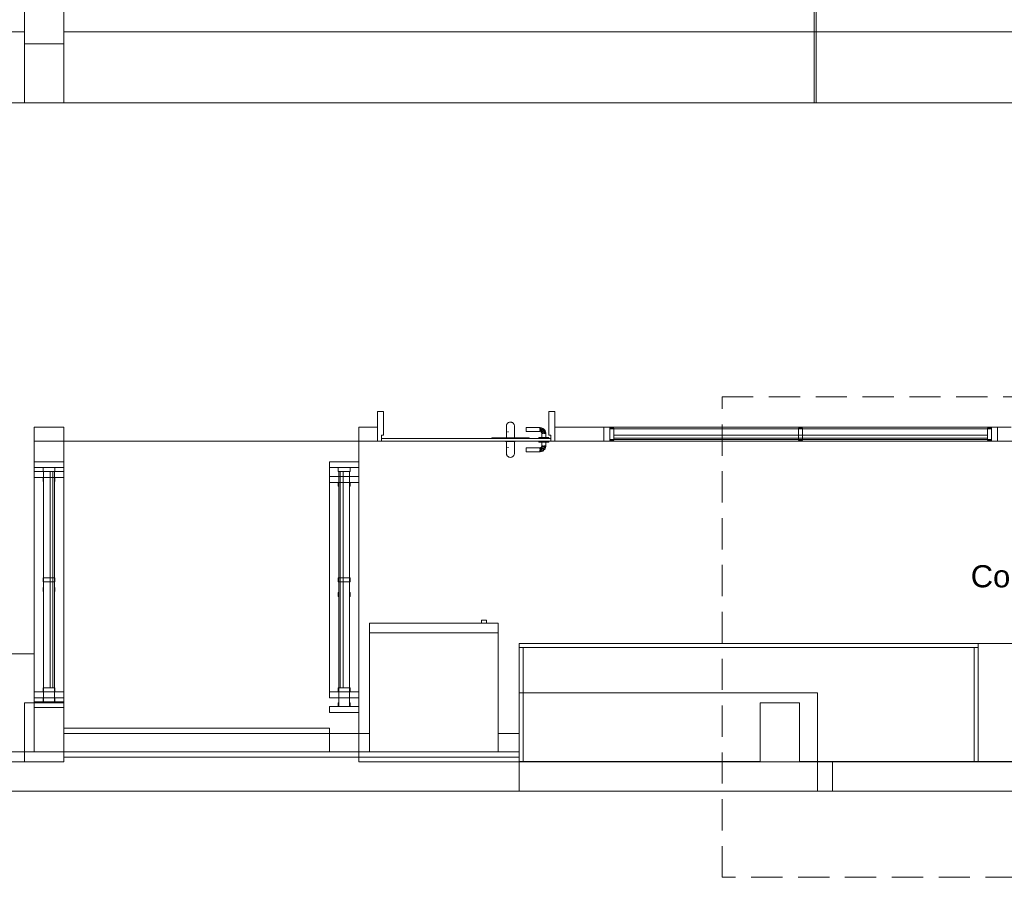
# Model space of a CAD drawing. Header units: millimetres. Extents: x 2 to 902, y -447 to 199.
# Tile 903 of 1056: x 59 to 69, y 145 to 154. Entities that reach past the tile are written whole.
import ezdxf

# ---------------------------------------------------------------- set-up
doc = ezdxf.new("R2010")
doc.units = ezdxf.units.MM
doc.header["$MEASUREMENT"] = 0
doc.linetypes.add('HIDDEN2', pattern=[0.47625, 0.3175, -0.15875])
doc.linetypes.add('NULL', pattern=[0])
for name, color, linetype, lineweight in [('Ambiente-Textos', 251, 'Continuous', 5), ('DI-Detalhes', 1, 'HIDDEN2', 9), ('IFC-Elemento construtivo genérico-Contorno', 253, 'Continuous', 5), ('IFC-Elemento de mobília-Contorno', 152, 'Continuous', 5), ('IFC-Janela-Contorno', 142, 'Continuous', 5), ('IFC-Laje-Contorno', 134, 'Continuous', 5), ('IFC-Parede padrão-Contorno', 44, 'Continuous', 5), ('IFC-Parede-Contorno', 42, 'Continuous', 5), ('IFC-Pilar-Contorno', 83, 'Continuous', 5), ('IFC-Porta-Contorno', 142, 'Continuous', 5), ('IFC-Viga-Contorno', 66, 'Continuous', 5)]:
    doc.layers.add(name, color=color, linetype=linetype, lineweight=lineweight)
doc.styles.add('Arial', font='arial.ttf')

msp = doc.modelspace()

# ---------------------------------------------------------------- linework, layer by layer
at = {"layer": 'DI-Detalhes'}
msp.add_lwpolyline([(65.952, 149.735), (76.092, 149.735), (76.092, 144.849), (65.952, 144.849), (65.952, 149.735)], dxfattribs=at)
at = {"layer": 'IFC-Elemento construtivo genérico-Contorno', "color": 7, "lineweight": 5}
for p, q in [((62.367, 147.334), (62.367, 147.434)), ((62.367, 147.434), (63.677, 147.434)), ((62.367, 147.334), (62.367, 147.434)), ((62.367, 147.434), (63.677, 147.434)), ((63.508, 147.434), (63.508, 147.464)), ((63.508, 147.464), (63.557, 147.464)), ((63.508, 147.464), (63.557, 147.464)), ((63.508, 147.434), (63.508, 147.464)), ((63.557, 147.434), (63.557, 147.464)), ((63.557, 147.434), (63.557, 147.464)), ((63.677, 147.334), (63.677, 147.434)), ((63.677, 147.334), (63.677, 147.434)), ((62.367, 147.334), (63.677, 147.334)), ((62.367, 146.124), (62.367, 147.334)), ((62.367, 146.124), (62.367, 147.334)), ((62.367, 147.334), (63.677, 147.334)), ((63.677, 146.124), (63.677, 147.334)), ((63.677, 146.124), (63.677, 147.334)), ((62.367, 146.124), (63.677, 146.124))]:
    msp.add_line(p, q, dxfattribs=at)
at = {"layer": 'IFC-Elemento de mobília-Contorno', "color": 7, "lineweight": 5}
for p, q in [((63.889, 147.225), (68.555, 147.225)), ((63.889, 147.185), (63.889, 147.225)), ((63.889, 147.185), (63.889, 147.225)), ((63.889, 147.225), (68.555, 147.225)), ((63.889, 146.025), (63.889, 147.185)), ((63.889, 147.185), (68.555, 147.185)), ((63.889, 147.185), (68.555, 147.185)), ((63.889, 146.724), (63.889, 147.185)), ((63.929, 146.025), (63.929, 147.185)), ((63.929, 146.724), (63.929, 147.185)), ((68.515, 146.025), (68.515, 147.185)), ((68.515, 146.025), (68.515, 147.185)), ((68.555, 147.225), (70.355, 147.225)), ((68.555, 147.185), (68.555, 147.225)), ((68.555, 146.493), (68.555, 147.225)), ((68.555, 147.225), (70.355, 147.225)), ((68.555, 146.025), (68.555, 147.225)), ((68.555, 147.185), (68.555, 147.225)), ((68.555, 146.025), (68.555, 147.185)), ((68.555, 146.025), (68.555, 147.185)), ((63.889, 146.025), (63.929, 146.025)), ((63.929, 146.025), (66.34, 146.025)), ((66.74, 146.025), (68.515, 146.025)), ((66.924, 146.025), (68.515, 146.025)), ((68.515, 146.025), (68.555, 146.025)), ((68.555, 146.025), (70.355, 146.025))]:
    msp.add_line(p, q, dxfattribs=at)
at = {"layer": 'IFC-Janela-Contorno', "color": 7, "lineweight": 5}
for p, q in [((64.751, 149.424), (64.763, 149.424)), ((64.751, 149.31), (64.751, 149.424)), ((64.751, 149.424), (64.801, 149.424)), ((64.751, 149.284), (64.751, 149.398)), ((64.763, 149.424), (64.811, 149.424)), ((64.801, 149.424), (64.811, 149.424)), ((64.811, 149.409), (64.811, 149.424)), ((64.811, 149.424), (68.691, 149.424)), ((64.811, 149.414), (64.811, 149.424)), ((64.811, 149.308), (64.811, 149.424)), ((64.811, 149.414), (64.845, 149.414)), ((64.811, 149.409), (64.811, 149.414)), ((64.811, 149.414), (64.817, 149.414)), ((64.811, 149.299), (64.811, 149.409)), ((64.811, 149.409), (68.691, 149.409)), ((64.817, 149.414), (64.851, 149.414)), ((64.845, 149.414), (64.851, 149.414)), ((64.851, 149.409), (64.851, 149.414)), ((64.851, 149.396), (64.851, 149.414)), ((64.851, 149.409), (66.731, 149.409)), ((64.851, 149.294), (64.851, 149.396)), ((64.851, 149.344), (65.436, 149.344)), ((65.436, 149.344), (68.651, 149.344)), ((66.731, 149.414), (66.765, 149.414)), ((66.731, 149.409), (66.731, 149.414)), ((66.731, 149.414), (66.737, 149.414)), ((66.731, 149.313), (66.731, 149.414)), ((66.737, 149.414), (66.771, 149.414)), ((66.765, 149.414), (66.771, 149.414)), ((66.771, 149.409), (66.771, 149.414)), ((66.771, 149.396), (66.771, 149.414)), ((66.771, 149.409), (68.651, 149.409)), ((66.771, 149.294), (66.771, 149.396)), ((68.651, 149.414), (68.685, 149.414)), ((68.651, 149.409), (68.651, 149.414)), ((68.651, 149.414), (68.657, 149.414)), ((68.651, 149.313), (68.651, 149.414)), ((68.657, 149.414), (68.691, 149.414)), ((68.685, 149.414), (68.691, 149.414)), ((68.691, 149.424), (68.74, 149.424)), ((68.691, 149.308), (68.691, 149.424)), ((68.691, 149.401), (68.691, 149.424)), ((68.691, 149.424), (68.74, 149.424)), ((68.691, 149.396), (68.691, 149.414)), ((68.691, 149.299), (68.691, 149.409)), ((68.691, 149.284), (68.691, 149.401)), ((68.74, 149.424), (68.751, 149.424)), ((68.74, 149.424), (68.751, 149.424)), ((68.751, 149.398), (68.751, 149.424)), ((68.751, 149.31), (68.751, 149.424)), ((68.751, 149.284), (68.751, 149.398)), ((64.751, 149.284), (64.751, 149.31)), ((64.751, 149.284), (64.763, 149.284)), ((64.751, 149.284), (64.763, 149.284)), ((64.763, 149.284), (64.811, 149.284)), ((64.763, 149.284), (64.811, 149.284)), ((64.811, 149.294), (64.811, 149.313)), ((64.811, 149.284), (64.811, 149.308)), ((64.811, 149.299), (68.691, 149.299)), ((64.811, 149.284), (64.811, 149.299)), ((64.811, 149.294), (64.817, 149.294)), ((64.811, 149.284), (64.811, 149.294)), ((64.811, 149.294), (64.845, 149.294)), ((64.811, 149.284), (68.691, 149.284)), ((64.817, 149.294), (64.851, 149.294)), ((64.845, 149.294), (64.851, 149.294)), ((64.851, 149.314), (68.066, 149.314)), ((64.851, 149.294), (64.851, 149.299)), ((64.851, 149.299), (66.731, 149.299)), ((66.731, 149.294), (66.731, 149.313)), ((66.731, 149.294), (66.731, 149.299)), ((66.731, 149.294), (66.737, 149.294)), ((66.731, 149.294), (66.765, 149.294)), ((66.737, 149.294), (66.771, 149.294)), ((66.765, 149.294), (66.771, 149.294)), ((66.771, 149.294), (66.771, 149.299)), ((66.771, 149.299), (68.651, 149.299)), ((68.066, 149.314), (68.651, 149.314)), ((68.651, 149.294), (68.651, 149.313)), ((68.651, 149.294), (68.651, 149.299)), ((68.651, 149.294), (68.657, 149.294)), ((68.651, 149.294), (68.685, 149.294)), ((68.657, 149.294), (68.691, 149.294)), ((68.685, 149.294), (68.691, 149.294)), ((68.691, 149.294), (68.691, 149.313)), ((68.691, 149.284), (68.691, 149.308)), ((68.691, 149.284), (68.74, 149.284)), ((68.691, 149.284), (68.701, 149.284)), ((68.701, 149.284), (68.751, 149.284)), ((68.74, 149.284), (68.751, 149.284)), ((58.961, 149.063), (58.961, 149.074)), ((58.961, 149.014), (58.961, 149.063)), ((59.205, 149.074), (59.261, 149.074)), ((59.261, 149.024), (59.261, 149.074)), ((61.961, 149.074), (62.205, 149.074)), ((61.961, 149.063), (61.961, 149.074)), ((61.961, 149.014), (61.961, 149.063)), ((62.205, 149.074), (62.261, 149.074)), ((62.261, 149.024), (62.261, 149.074)), ((58.961, 149.014), (59.011, 149.014)), ((58.961, 146.734), (58.961, 149.014)), ((58.961, 148.974), (59.017, 148.974)), ((58.961, 148.963), (58.961, 148.974)), ((58.961, 148.914), (58.961, 148.963)), ((59.011, 149.014), (59.261, 149.014)), ((59.017, 148.974), (59.261, 148.974)), ((59.051, 148.981), (59.051, 149.014)), ((59.051, 148.974), (59.051, 148.981)), ((59.051, 148.974), (59.153, 148.974)), ((59.056, 147.894), (59.056, 148.974)), ((59.121, 147.113), (59.121, 148.974)), ((59.151, 148.636), (59.151, 148.974)), ((59.153, 148.974), (59.171, 148.974)), ((59.166, 147.894), (59.166, 148.974)), ((59.171, 149.008), (59.171, 149.014)), ((59.171, 148.974), (59.171, 149.008)), ((59.261, 149.014), (59.261, 149.024)), ((59.261, 146.734), (59.261, 149.014)), ((59.261, 148.963), (59.261, 148.974)), ((59.261, 148.914), (59.261, 148.963)), ((61.961, 146.734), (61.961, 149.014)), ((61.961, 149.014), (62.011, 149.014)), ((62.011, 149.014), (62.261, 149.014)), ((62.051, 148.981), (62.051, 149.014)), ((62.051, 148.974), (62.051, 148.981)), ((62.051, 148.974), (62.153, 148.974)), ((62.056, 147.894), (62.056, 148.974)), ((62.071, 147.113), (62.071, 148.974)), ((62.101, 148.636), (62.101, 148.974)), ((62.153, 148.974), (62.171, 148.974)), ((62.166, 147.894), (62.166, 148.974)), ((62.171, 149.008), (62.171, 149.014)), ((62.171, 148.974), (62.171, 149.008)), ((62.261, 149.014), (62.261, 149.024)), ((62.261, 146.734), (62.261, 149.014)), ((58.961, 148.914), (59.211, 148.914)), ((59.051, 148.908), (59.051, 148.914)), ((59.051, 148.874), (59.051, 148.908)), ((59.051, 148.874), (59.056, 148.874)), ((59.056, 146.634), (59.056, 148.914)), ((59.056, 148.914), (59.166, 148.914)), ((59.166, 146.634), (59.166, 148.914)), ((59.166, 148.874), (59.171, 148.874)), ((59.171, 148.881), (59.171, 148.914)), ((59.171, 148.874), (59.171, 148.881)), ((59.211, 148.914), (59.261, 148.914)), ((61.961, 148.913), (61.961, 148.924)), ((61.961, 148.924), (62.017, 148.924)), ((61.961, 148.864), (61.961, 148.913)), ((61.961, 148.864), (62.211, 148.864)), ((62.017, 148.924), (62.261, 148.924)), ((62.051, 148.858), (62.051, 148.864)), ((62.051, 148.824), (62.051, 148.858)), ((62.056, 148.864), (62.166, 148.864)), ((62.056, 146.584), (62.056, 148.864)), ((62.166, 146.584), (62.166, 148.864)), ((62.171, 148.831), (62.171, 148.864)), ((62.211, 148.864), (62.261, 148.864)), ((62.261, 148.913), (62.261, 148.924)), ((62.261, 148.864), (62.261, 148.913)), ((62.051, 148.824), (62.056, 148.824)), ((62.166, 148.824), (62.171, 148.824)), ((62.171, 148.824), (62.171, 148.831)), ((59.151, 146.774), (59.151, 148.636)), ((62.101, 146.774), (62.101, 148.636)), ((59.051, 147.894), (59.07, 147.894)), ((59.051, 147.861), (59.051, 147.894)), ((59.051, 147.854), (59.051, 147.861)), ((59.051, 147.854), (59.153, 147.854)), ((59.056, 146.774), (59.056, 147.854)), ((59.07, 147.894), (59.171, 147.894)), ((59.153, 147.854), (59.171, 147.854)), ((59.166, 146.774), (59.166, 147.854)), ((59.171, 147.888), (59.171, 147.894)), ((59.171, 147.854), (59.171, 147.888)), ((62.051, 147.894), (62.07, 147.894)), ((62.051, 147.861), (62.051, 147.894)), ((62.051, 147.854), (62.051, 147.861)), ((62.051, 147.854), (62.153, 147.854)), ((62.056, 146.774), (62.056, 147.854)), ((62.07, 147.894), (62.171, 147.894)), ((62.153, 147.854), (62.171, 147.854)), ((62.166, 146.774), (62.166, 147.854)), ((62.171, 147.888), (62.171, 147.894)), ((62.171, 147.854), (62.171, 147.888)), ((59.051, 147.794), (59.056, 147.794)), ((59.051, 147.788), (59.051, 147.794)), ((59.051, 147.754), (59.051, 147.788)), ((59.051, 147.754), (59.056, 147.754)), ((59.166, 147.794), (59.171, 147.794)), ((59.166, 147.754), (59.171, 147.754)), ((59.171, 147.761), (59.171, 147.794)), ((59.171, 147.754), (59.171, 147.761)), ((62.051, 147.744), (62.056, 147.744)), ((62.051, 147.738), (62.051, 147.744)), ((62.051, 147.704), (62.051, 147.738)), ((62.166, 147.744), (62.171, 147.744)), ((62.171, 147.711), (62.171, 147.744)), ((62.051, 147.704), (62.056, 147.704)), ((62.166, 147.704), (62.171, 147.704)), ((62.171, 147.704), (62.171, 147.711)), ((59.121, 146.774), (59.121, 147.113)), ((62.071, 146.774), (62.071, 147.113)), ((58.961, 146.734), (59.051, 146.734)), ((58.961, 146.725), (58.961, 146.734)), ((58.961, 146.734), (59.211, 146.734)), ((59.051, 146.774), (59.07, 146.774)), ((59.051, 146.741), (59.051, 146.774)), ((59.051, 146.734), (59.051, 146.741)), ((59.07, 146.774), (59.171, 146.774)), ((59.171, 146.768), (59.171, 146.774)), ((59.171, 146.734), (59.171, 146.768)), ((59.171, 146.734), (59.261, 146.734)), ((59.211, 146.734), (59.261, 146.734)), ((59.261, 146.686), (59.261, 146.734)), ((61.961, 146.734), (62.051, 146.734)), ((61.961, 146.734), (62.211, 146.734)), ((61.961, 146.725), (61.961, 146.734)), ((62.051, 146.774), (62.07, 146.774)), ((62.051, 146.741), (62.051, 146.774)), ((62.051, 146.734), (62.051, 146.741)), ((62.07, 146.774), (62.171, 146.774)), ((62.171, 146.768), (62.171, 146.774)), ((62.171, 146.734), (62.171, 146.768)), ((62.171, 146.734), (62.261, 146.734)), ((62.211, 146.734), (62.261, 146.734)), ((62.261, 146.686), (62.261, 146.734)), ((58.961, 146.674), (58.961, 146.725)), ((58.961, 146.674), (59.017, 146.674)), ((58.961, 146.586), (58.961, 146.634)), ((58.961, 146.634), (59.011, 146.634)), ((59.011, 146.634), (59.056, 146.634)), ((59.017, 146.674), (59.261, 146.674)), ((59.051, 146.674), (59.056, 146.674)), ((59.051, 146.668), (59.051, 146.674)), ((59.051, 146.634), (59.051, 146.668)), ((59.056, 146.634), (59.166, 146.634)), ((59.166, 146.674), (59.171, 146.674)), ((59.166, 146.634), (59.261, 146.634)), ((59.171, 146.641), (59.171, 146.674)), ((59.171, 146.634), (59.171, 146.641)), ((59.261, 146.674), (59.261, 146.686)), ((59.261, 146.586), (59.261, 146.634)), ((61.961, 146.674), (61.961, 146.725)), ((61.961, 146.674), (62.017, 146.674)), ((62.017, 146.674), (62.261, 146.674)), ((62.261, 146.674), (62.261, 146.686)), ((58.961, 146.574), (58.961, 146.586)), ((58.961, 146.574), (59.205, 146.574)), ((59.205, 146.574), (59.261, 146.574)), ((61.961, 146.536), (61.961, 146.584)), ((61.961, 146.584), (62.011, 146.584)), ((61.961, 146.524), (61.961, 146.536)), ((62.011, 146.584), (62.056, 146.584)), ((62.051, 146.624), (62.056, 146.624)), ((62.051, 146.618), (62.051, 146.624)), ((62.051, 146.584), (62.051, 146.618)), ((62.056, 146.584), (62.166, 146.584)), ((62.166, 146.624), (62.171, 146.624)), ((62.166, 146.584), (62.261, 146.584)), ((62.171, 146.591), (62.171, 146.624)), ((62.171, 146.584), (62.171, 146.591)), ((62.261, 146.536), (62.261, 146.584)), ((62.261, 146.524), (62.261, 146.536)), ((61.961, 146.524), (62.205, 146.524)), ((62.205, 146.524), (62.261, 146.524))]:
    msp.add_line(p, q, dxfattribs=at)
at = {"layer": 'IFC-Laje-Contorno', "color": 7, "lineweight": 5}
for p, q in [((66.888, 152.723), (66.888, 153.723)), ((50.764, 152.723), (58.861, 152.723)), ((59.261, 152.723), (66.888, 152.723)), ((58.961, 149.284), (62.451, 149.284)), ((58.961, 148.974), (58.961, 149.284)), ((58.961, 149.284), (62.261, 149.284)), ((58.961, 149.074), (58.961, 149.284)), ((59.261, 146.311), (59.261, 149.284)), ((59.261, 146.364), (59.261, 149.284)), ((62.261, 146.022), (62.261, 149.284)), ((62.261, 146.124), (62.261, 149.284)), ((64.251, 149.284), (64.751, 149.284)), ((64.811, 149.284), (68.691, 149.284)), ((68.751, 149.284), (69.511, 149.284)), ((58.961, 147.122), (58.961, 148.914)), ((48.263, 147.122), (58.961, 147.122)), ((48.263, 147.122), (58.961, 147.122)), ((58.961, 146.634), (58.961, 147.122)), ((58.961, 146.622), (58.961, 146.674)), ((58.961, 146.622), (58.961, 146.674)), ((50.764, 146.022), (58.861, 146.022)), ((62.261, 146.022), (66.34, 146.022)), ((66.74, 146.022), (75.204, 146.022)), ((66.924, 146.022), (75.204, 146.022))]:
    msp.add_line(p, q, dxfattribs=at)
at = {"layer": 'IFC-Parede padrão-Contorno', "color": 7, "lineweight": 5}
for p, q in [((66.91, 152.723), (66.91, 153.723)), ((66.91, 153.509), (66.91, 153.723)), ((66.91, 152.723), (66.91, 153.509)), ((51.684, 152.723), (63.191, 152.723)), ((63.191, 152.723), (66.888, 152.723)), ((66.888, 152.723), (66.91, 152.723)), ((66.91, 152.723), (67.224, 152.723)), ((67.224, 152.723), (69.825, 152.723)), ((62.261, 149.337), (62.261, 149.424)), ((62.261, 149.424), (62.333, 149.424)), ((62.261, 149.284), (62.261, 149.337)), ((62.333, 149.424), (62.451, 149.424)), ((64.251, 149.424), (64.344, 149.424)), ((64.251, 149.284), (64.251, 149.411)), ((64.344, 149.424), (64.751, 149.424)), ((64.751, 149.424), (68.751, 149.424)), ((64.751, 149.31), (64.751, 149.424)), ((68.751, 149.424), (68.892, 149.424)), ((68.751, 149.284), (68.751, 149.398)), ((62.261, 149.284), (62.433, 149.284)), ((62.433, 149.284), (62.451, 149.284)), ((64.251, 149.284), (64.344, 149.284)), ((64.344, 149.284), (64.751, 149.284)), ((68.751, 149.284), (69.37, 149.284)), ((59.261, 146.364), (61.478, 146.364)), ((61.478, 146.364), (61.961, 146.364)), ((61.961, 146.167), (61.961, 146.364)), ((59.261, 146.124), (59.261, 146.321)), ((61.961, 146.124), (61.961, 146.167))]:
    msp.add_line(p, q, dxfattribs=at)
at = {"layer": 'IFC-Parede-Contorno', "color": 7, "lineweight": 5}
for p, q in [((58.961, 149.406), (58.961, 149.425)), ((58.961, 149.425), (59.031, 149.425)), ((58.961, 149.116), (58.961, 149.406)), ((59.031, 149.425), (59.261, 149.425)), ((59.261, 149.406), (59.261, 149.425)), ((59.261, 149.116), (59.261, 149.406)), ((58.961, 149.074), (58.961, 149.284)), ((58.961, 149.113), (58.961, 149.116)), ((58.961, 149.074), (58.961, 149.113)), ((58.961, 149.074), (59.261, 149.074)), ((58.961, 149.074), (59.205, 149.074)), ((59.261, 149.113), (59.261, 149.116)), ((59.261, 149.074), (59.261, 149.113)), ((59.261, 146.674), (59.261, 149.074)), ((58.961, 146.569), (58.961, 146.674)), ((59.261, 146.569), (59.261, 146.674)), ((63.889, 146.358), (63.889, 146.724)), ((63.889, 146.724), (65.906, 146.724)), ((65.906, 146.724), (65.911, 146.724)), ((65.911, 146.724), (66.924, 146.724)), ((66.924, 146.124), (66.924, 146.724)), ((58.961, 146.124), (58.961, 146.569)), ((59.261, 146.364), (59.261, 146.569)), ((63.889, 145.724), (63.889, 146.358)), ((53.85, 146.124), (63.889, 146.124)), ((66.924, 145.724), (66.924, 146.124)), ((66.924, 146.024), (66.984, 146.024)), ((66.984, 146.024), (67.074, 146.024)), ((67.074, 146.024), (74.679, 146.024)), ((67.074, 145.724), (67.074, 146.022)), ((54.425, 145.724), (63.889, 145.724)), ((63.889, 145.724), (65.911, 145.724)), ((65.911, 145.724), (66.924, 145.724)), ((66.924, 145.724), (67.014, 145.724)), ((66.924, 145.724), (67.074, 145.724)), ((67.014, 145.724), (74.591, 145.724))]:
    msp.add_line(p, q, dxfattribs=at)
at = {"layer": 'IFC-Pilar-Contorno', "color": 7, "lineweight": 5}
for p, q in [((58.861, 153.323), (58.861, 153.726)), ((59.261, 152.726), (59.261, 153.726)), ((58.861, 153.323), (58.932, 153.323)), ((58.861, 152.83), (58.861, 153.323)), ((58.861, 153.217), (58.861, 153.323)), ((58.861, 153.323), (59.19, 153.323)), ((58.932, 153.323), (59.261, 153.323)), ((59.19, 153.323), (59.261, 153.323)), ((59.261, 153.217), (59.261, 153.323)), ((59.261, 152.83), (59.261, 153.323)), ((58.861, 152.723), (58.861, 153.217)), ((59.261, 152.723), (59.261, 153.217)), ((58.861, 152.723), (58.861, 152.83)), ((59.261, 152.723), (59.261, 152.83)), ((58.861, 152.723), (59.19, 152.723)), ((59.19, 152.723), (59.261, 152.723)), ((59.261, 152.726), (59.261, 152.726)), ((58.861, 146.24), (58.861, 146.622)), ((58.861, 146.622), (58.911, 146.622)), ((58.861, 146.468), (58.861, 146.622)), ((58.861, 146.622), (59.107, 146.622)), ((58.911, 146.622), (59.006, 146.622)), ((59.006, 146.622), (59.261, 146.622)), ((59.107, 146.622), (59.159, 146.622)), ((59.159, 146.622), (59.261, 146.622)), ((59.261, 146.548), (59.261, 146.622)), ((59.261, 146.253), (59.261, 146.622)), ((59.261, 146.404), (59.261, 146.548)), ((66.34, 146.24), (66.34, 146.622)), ((66.34, 146.622), (66.389, 146.622)), ((66.34, 146.468), (66.34, 146.622)), ((66.34, 146.622), (66.586, 146.622)), ((66.389, 146.622), (66.485, 146.622)), ((66.485, 146.622), (66.74, 146.622)), ((66.586, 146.622), (66.637, 146.622)), ((66.637, 146.622), (66.74, 146.622)), ((66.74, 146.548), (66.74, 146.622)), ((66.74, 146.253), (66.74, 146.622)), ((66.74, 146.404), (66.74, 146.548)), ((58.861, 146.392), (58.861, 146.468)), ((66.34, 146.392), (66.34, 146.468)), ((58.861, 146.022), (58.861, 146.392)), ((59.261, 146.022), (59.261, 146.404)), ((66.34, 146.022), (66.34, 146.392)), ((66.74, 146.022), (66.74, 146.404)), ((58.861, 146.166), (58.861, 146.24)), ((59.261, 146.099), (59.261, 146.253)), ((66.34, 146.166), (66.34, 146.24)), ((66.74, 146.099), (66.74, 146.253)), ((58.861, 146.022), (58.861, 146.166)), ((66.34, 146.022), (66.34, 146.166)), ((59.261, 146.022), (59.261, 146.099)), ((66.74, 146.022), (66.74, 146.099)), ((58.861, 146.022), (59.116, 146.022)), ((58.861, 146.022), (58.912, 146.022)), ((58.912, 146.022), (59.015, 146.022)), ((59.015, 146.022), (59.261, 146.022)), ((59.116, 146.022), (59.211, 146.022)), ((59.211, 146.022), (59.261, 146.022)), ((66.34, 146.022), (66.595, 146.022)), ((66.34, 146.022), (66.391, 146.022)), ((66.391, 146.022), (66.494, 146.022)), ((66.494, 146.022), (66.74, 146.022)), ((66.595, 146.022), (66.69, 146.022)), ((66.69, 146.022), (66.74, 146.022))]:
    msp.add_line(p, q, dxfattribs=at)
at = {"layer": 'IFC-Porta-Contorno', "color": 7, "lineweight": 5}
for p, q in [((62.451, 149.584), (62.506, 149.584)), ((62.451, 149.314), (62.451, 149.584)), ((62.451, 149.584), (62.457, 149.584)), ((62.451, 149.555), (62.451, 149.584)), ((62.451, 149.284), (62.451, 149.555)), ((62.457, 149.584), (62.511, 149.584)), ((62.506, 149.584), (62.511, 149.584)), ((62.511, 149.564), (62.511, 149.584)), ((62.511, 149.365), (62.511, 149.584)), ((62.511, 149.344), (62.511, 149.564)), ((64.191, 149.365), (64.191, 149.584)), ((64.191, 149.584), (64.196, 149.584)), ((64.191, 149.584), (64.196, 149.584)), ((64.191, 149.564), (64.191, 149.584)), ((64.191, 149.344), (64.191, 149.564)), ((64.196, 149.584), (64.251, 149.584)), ((64.196, 149.584), (64.251, 149.584)), ((64.251, 149.555), (64.251, 149.584)), ((64.251, 149.314), (64.251, 149.584)), ((64.251, 149.284), (64.251, 149.555)), ((63.761, 149.443), (63.762, 149.448)), ((63.761, 149.443), (63.762, 149.448)), ((63.761, 149.437), (63.762, 149.444)), ((63.761, 149.437), (63.762, 149.444)), ((63.761, 149.437), (63.761, 149.443)), ((63.761, 149.437), (63.761, 149.443)), ((63.761, 149.437), (63.761, 149.433)), ((63.761, 149.437), (63.761, 149.433)), ((63.761, 149.427), (63.761, 149.433)), ((63.761, 149.427), (63.761, 149.433)), ((63.762, 149.448), (63.764, 149.453)), ((63.762, 149.448), (63.764, 149.453)), ((63.762, 149.444), (63.762, 149.448)), ((63.762, 149.444), (63.762, 149.448)), ((63.764, 149.453), (63.766, 149.457)), ((63.764, 149.453), (63.766, 149.457)), ((63.766, 149.457), (63.769, 149.462)), ((63.766, 149.457), (63.769, 149.462)), ((63.769, 149.462), (63.773, 149.466)), ((63.769, 149.462), (63.773, 149.466)), ((63.773, 149.466), (63.777, 149.469)), ((63.773, 149.466), (63.777, 149.469)), ((63.777, 149.469), (63.781, 149.472)), ((63.777, 149.469), (63.781, 149.472)), ((63.781, 149.472), (63.786, 149.474)), ((63.781, 149.472), (63.786, 149.474)), ((63.786, 149.474), (63.791, 149.476)), ((63.786, 149.474), (63.791, 149.476)), ((63.791, 149.476), (63.793, 149.477)), ((63.791, 149.476), (63.793, 149.477)), ((63.793, 149.477), (63.801, 149.477)), ((63.793, 149.477), (63.801, 149.477)), ((63.801, 149.477), (63.809, 149.477)), ((63.801, 149.477), (63.809, 149.477)), ((63.809, 149.477), (63.811, 149.476)), ((63.809, 149.477), (63.811, 149.476)), ((63.811, 149.476), (63.816, 149.474)), ((63.811, 149.476), (63.816, 149.474)), ((63.816, 149.474), (63.821, 149.472)), ((63.816, 149.474), (63.821, 149.472)), ((63.821, 149.472), (63.825, 149.469)), ((63.821, 149.472), (63.825, 149.469)), ((63.825, 149.469), (63.829, 149.466)), ((63.825, 149.469), (63.829, 149.466)), ((63.829, 149.466), (63.833, 149.462)), ((63.829, 149.466), (63.833, 149.462)), ((63.833, 149.462), (63.836, 149.457)), ((63.833, 149.462), (63.836, 149.457)), ((63.836, 149.457), (63.838, 149.453)), ((63.836, 149.457), (63.837, 149.454)), ((63.836, 149.457), (63.838, 149.453)), ((63.836, 149.457), (63.837, 149.454)), ((63.837, 149.454), (63.84, 149.448)), ((63.837, 149.454), (63.84, 149.448)), ((63.838, 149.453), (63.84, 149.448)), ((63.838, 149.453), (63.84, 149.448)), ((63.84, 149.448), (63.841, 149.443)), ((63.84, 149.448), (63.841, 149.443)), ((63.841, 149.443), (63.841, 149.437)), ((63.841, 149.443), (63.841, 149.437)), ((63.841, 149.433), (63.841, 149.437)), ((63.841, 149.433), (63.841, 149.437)), ((63.841, 149.433), (63.841, 149.431)), ((63.841, 149.433), (63.841, 149.431)), ((62.491, 149.344), (62.509, 149.344)), ((62.491, 149.339), (62.491, 149.344)), ((62.491, 149.344), (62.509, 149.344)), ((62.491, 149.29), (62.491, 149.344)), ((62.491, 149.284), (62.491, 149.339)), ((62.509, 149.344), (62.511, 149.344)), ((62.509, 149.344), (62.511, 149.344)), ((62.511, 149.344), (62.511, 149.365)), ((63.761, 149.408), (63.762, 149.427)), ((63.761, 149.427), (63.761, 149.42)), ((63.761, 149.408), (63.762, 149.427)), ((63.761, 149.427), (63.761, 149.42)), ((63.761, 149.408), (63.761, 149.393)), ((63.761, 149.408), (63.761, 149.393)), ((63.761, 149.377), (63.761, 149.393)), ((63.761, 149.377), (63.761, 149.393)), ((63.761, 149.317), (63.761, 149.377)), ((63.761, 149.317), (63.761, 149.377)), ((63.773, 149.377), (63.781, 149.377)), ((63.773, 149.377), (63.781, 149.377)), ((63.777, 149.377), (63.781, 149.377)), ((63.777, 149.377), (63.781, 149.377)), ((63.841, 149.422), (63.841, 149.431)), ((63.841, 149.422), (63.841, 149.431)), ((63.841, 149.422), (63.841, 149.406)), ((63.841, 149.422), (63.841, 149.406)), ((63.841, 149.391), (63.841, 149.406)), ((63.841, 149.391), (63.841, 149.406)), ((63.841, 149.391), (63.841, 149.377)), ((63.841, 149.391), (63.841, 149.377)), ((63.841, 149.317), (63.841, 149.377)), ((63.841, 149.317), (63.841, 149.377)), ((63.961, 149.421), (64.101, 149.421)), ((63.961, 149.421), (63.961, 149.421)), ((63.961, 149.419), (63.961, 149.421)), ((63.961, 149.421), (64.101, 149.421)), ((63.961, 149.419), (63.961, 149.421)), ((63.961, 149.421), (63.961, 149.421)), ((63.961, 149.415), (63.961, 149.419)), ((63.961, 149.415), (63.961, 149.419)), ((63.961, 149.411), (63.961, 149.415)), ((63.961, 149.411), (63.961, 149.415)), ((63.961, 149.407), (63.961, 149.411)), ((63.961, 149.407), (63.961, 149.411)), ((63.961, 149.401), (63.961, 149.407)), ((63.961, 149.401), (63.961, 149.407)), ((63.961, 149.396), (63.961, 149.401)), ((63.961, 149.396), (63.961, 149.401)), ((63.961, 149.391), (63.961, 149.396)), ((63.961, 149.391), (63.961, 149.396)), ((63.961, 149.387), (63.961, 149.391)), ((63.961, 149.387), (63.961, 149.391)), ((63.961, 149.384), (63.961, 149.387)), ((63.961, 149.384), (63.961, 149.387)), ((63.961, 149.382), (63.961, 149.384)), ((63.961, 149.382), (63.961, 149.384)), ((63.961, 149.381), (63.961, 149.382)), ((63.961, 149.381), (63.961, 149.382)), ((63.961, 149.381), (64.101, 149.381)), ((63.961, 149.381), (64.101, 149.381)), ((64.101, 149.421), (64.105, 149.42)), ((64.101, 149.421), (64.105, 149.42)), ((64.101, 149.411), (64.11, 149.419)), ((64.101, 149.415), (64.101, 149.419)), ((64.101, 149.411), (64.11, 149.419)), ((64.101, 149.415), (64.101, 149.419)), ((64.101, 149.411), (64.118, 149.417)), ((64.101, 149.401), (64.118, 149.417)), ((64.101, 149.411), (64.118, 149.417)), ((64.101, 149.401), (64.118, 149.417)), ((64.101, 149.411), (64.101, 149.415)), ((64.101, 149.411), (64.101, 149.415)), ((64.101, 149.407), (64.101, 149.411)), ((64.101, 149.407), (64.101, 149.411)), ((64.101, 149.384), (64.118, 149.408)), ((64.101, 149.401), (64.118, 149.408)), ((64.101, 149.384), (64.118, 149.408)), ((64.101, 149.401), (64.118, 149.408)), ((64.101, 149.401), (64.101, 149.407)), ((64.101, 149.401), (64.101, 149.407)), ((64.101, 149.387), (64.101, 149.391)), ((64.101, 149.387), (64.101, 149.391)), ((64.101, 149.384), (64.12, 149.39)), ((64.101, 149.381), (64.12, 149.39)), ((64.101, 149.384), (64.12, 149.39)), ((64.101, 149.381), (64.12, 149.39)), ((64.101, 149.384), (64.101, 149.387)), ((64.101, 149.384), (64.101, 149.387)), ((64.101, 149.381), (64.108, 149.378)), ((64.101, 149.381), (64.108, 149.378)), ((64.105, 149.42), (64.11, 149.419)), ((64.105, 149.42), (64.11, 149.419)), ((64.108, 149.378), (64.115, 149.375)), ((64.108, 149.378), (64.115, 149.375)), ((64.11, 149.419), (64.118, 149.417)), ((64.11, 149.419), (64.118, 149.417)), ((64.115, 149.375), (64.12, 149.39)), ((64.115, 149.375), (64.12, 149.39)), ((64.115, 149.375), (64.118, 149.368)), ((64.115, 149.375), (64.118, 149.368)), ((64.118, 149.417), (64.131, 149.413)), ((64.118, 149.417), (64.131, 149.413)), ((64.118, 149.408), (64.132, 149.403)), ((64.118, 149.408), (64.12, 149.39)), ((64.118, 149.408), (64.12, 149.39)), ((64.118, 149.408), (64.132, 149.403)), ((64.118, 149.368), (64.121, 149.361)), ((64.118, 149.368), (64.121, 149.361)), ((64.12, 149.39), (64.123, 149.379)), ((64.12, 149.39), (64.123, 149.379)), ((64.121, 149.361), (64.125, 149.371)), ((64.121, 149.361), (64.125, 149.371)), ((64.121, 149.321), (64.121, 149.361)), ((64.121, 149.321), (64.121, 149.361)), ((64.123, 149.379), (64.136, 149.395)), ((64.123, 149.379), (64.136, 149.395)), ((64.123, 149.379), (64.125, 149.371)), ((64.123, 149.379), (64.125, 149.371)), ((64.125, 149.371), (64.127, 149.361)), ((64.125, 149.371), (64.127, 149.361)), ((64.127, 149.361), (64.148, 149.378)), ((64.127, 149.361), (64.148, 149.378)), ((64.127, 149.361), (64.131, 149.361)), ((64.127, 149.361), (64.131, 149.361)), ((64.131, 149.413), (64.137, 149.408)), ((64.131, 149.413), (64.142, 149.402)), ((64.131, 149.413), (64.137, 149.408)), ((64.132, 149.403), (64.136, 149.395)), ((64.132, 149.403), (64.136, 149.395)), ((64.136, 149.395), (64.148, 149.397)), ((64.136, 149.382), (64.148, 149.397)), ((64.136, 149.395), (64.148, 149.397)), ((64.136, 149.382), (64.148, 149.397)), ((64.136, 149.382), (64.136, 149.395)), ((64.136, 149.382), (64.136, 149.395)), ((64.136, 149.382), (64.148, 149.378)), ((64.136, 149.382), (64.148, 149.378)), ((64.137, 149.408), (64.142, 149.402)), ((64.137, 149.408), (64.148, 149.397)), ((64.141, 149.361), (64.157, 149.378)), ((64.141, 149.361), (64.148, 149.378)), ((64.141, 149.361), (64.148, 149.378)), ((64.141, 149.361), (64.157, 149.378)), ((64.141, 149.361), (64.146, 149.361)), ((64.141, 149.361), (64.146, 149.361)), ((64.142, 149.402), (64.148, 149.397)), ((64.142, 149.402), (64.148, 149.397)), ((64.146, 149.361), (64.151, 149.361)), ((64.146, 149.361), (64.151, 149.361)), ((64.148, 149.397), (64.153, 149.391)), ((64.148, 149.397), (64.153, 149.391)), ((64.148, 149.378), (64.153, 149.391)), ((64.148, 149.378), (64.153, 149.391)), ((64.151, 149.361), (64.157, 149.378)), ((64.151, 149.361), (64.157, 149.378)), ((64.151, 149.361), (64.159, 149.37)), ((64.151, 149.361), (64.159, 149.37)), ((64.151, 149.361), (64.155, 149.361)), ((64.151, 149.361), (64.155, 149.361)), ((64.153, 149.391), (64.157, 149.378)), ((64.153, 149.391), (64.157, 149.378)), ((64.155, 149.361), (64.158, 149.361)), ((64.155, 149.361), (64.158, 149.361)), ((64.157, 149.378), (64.159, 149.37)), ((64.157, 149.378), (64.159, 149.37)), ((64.159, 149.37), (64.16, 149.366)), ((64.159, 149.37), (64.16, 149.366)), ((64.16, 149.366), (64.161, 149.361)), ((64.16, 149.366), (64.161, 149.361)), ((64.161, 149.321), (64.161, 149.361)), ((64.161, 149.321), (64.161, 149.361)), ((64.191, 149.344), (64.191, 149.365)), ((64.191, 149.344), (64.193, 149.344)), ((64.191, 149.344), (64.209, 149.344)), ((64.193, 149.344), (64.211, 149.344)), ((64.209, 149.344), (64.211, 149.344)), ((64.211, 149.29), (64.211, 149.344)), ((64.211, 149.339), (64.211, 149.344)), ((64.211, 149.284), (64.211, 149.339)), ((62.451, 149.284), (62.451, 149.314)), ((62.451, 149.284), (62.488, 149.284)), ((62.451, 149.284), (62.488, 149.284)), ((62.488, 149.284), (62.491, 149.284)), ((62.488, 149.284), (62.491, 149.284)), ((62.491, 149.311), (62.643, 149.311)), ((62.491, 149.287), (62.491, 149.311)), ((62.491, 149.311), (64.059, 149.311)), ((62.491, 149.284), (62.491, 149.29)), ((62.491, 149.284), (62.643, 149.284)), ((62.491, 149.284), (64.059, 149.284)), ((62.643, 149.311), (64.211, 149.311)), ((62.643, 149.284), (64.211, 149.284)), ((63.611, 149.317), (63.731, 149.317)), ((63.611, 149.315), (63.611, 149.317)), ((63.611, 149.313), (63.611, 149.317)), ((63.611, 149.317), (63.871, 149.317)), ((63.611, 149.311), (63.611, 149.315)), ((63.611, 149.311), (63.611, 149.313)), ((63.731, 149.317), (63.991, 149.317)), ((63.751, 149.278), (63.751, 149.284)), ((63.751, 149.278), (63.751, 149.284)), ((63.751, 149.278), (63.753, 149.278)), ((63.751, 149.278), (63.753, 149.278)), ((63.753, 149.278), (63.758, 149.278)), ((63.753, 149.278), (63.758, 149.278)), ((63.758, 149.278), (63.766, 149.278)), ((63.758, 149.278), (63.766, 149.278)), ((63.761, 149.218), (63.761, 149.278)), ((63.761, 149.218), (63.761, 149.278)), ((63.766, 149.278), (63.776, 149.278)), ((63.766, 149.278), (63.776, 149.278)), ((63.776, 149.278), (63.788, 149.278)), ((63.776, 149.278), (63.788, 149.278)), ((63.788, 149.278), (63.801, 149.278)), ((63.788, 149.278), (63.801, 149.278)), ((63.801, 149.278), (63.814, 149.278)), ((63.801, 149.278), (63.814, 149.278)), ((63.814, 149.278), (63.826, 149.278)), ((63.814, 149.278), (63.826, 149.278)), ((63.826, 149.278), (63.836, 149.278)), ((63.826, 149.278), (63.836, 149.278)), ((63.836, 149.278), (63.844, 149.278)), ((63.836, 149.278), (63.844, 149.278)), ((63.841, 149.218), (63.841, 149.278)), ((63.841, 149.218), (63.841, 149.278)), ((63.844, 149.278), (63.849, 149.278)), ((63.844, 149.278), (63.849, 149.278)), ((63.849, 149.278), (63.851, 149.278)), ((63.849, 149.278), (63.851, 149.278)), ((63.851, 149.278), (63.851, 149.284)), ((63.851, 149.278), (63.851, 149.284)), ((63.871, 149.317), (63.991, 149.317)), ((63.991, 149.313), (63.991, 149.317)), ((63.991, 149.315), (63.991, 149.317)), ((63.991, 149.311), (63.991, 149.315)), ((63.991, 149.311), (63.991, 149.313)), ((64.059, 149.311), (64.211, 149.311)), ((64.059, 149.284), (64.211, 149.284)), ((64.091, 149.311), (64.091, 149.321)), ((64.091, 149.321), (64.093, 149.321)), ((64.091, 149.311), (64.091, 149.321)), ((64.091, 149.321), (64.093, 149.321)), ((64.091, 149.274), (64.091, 149.284)), ((64.091, 149.274), (64.091, 149.284)), ((64.091, 149.274), (64.093, 149.274)), ((64.091, 149.274), (64.093, 149.274)), ((64.093, 149.321), (64.098, 149.321)), ((64.093, 149.321), (64.098, 149.321)), ((64.093, 149.274), (64.098, 149.274)), ((64.093, 149.274), (64.098, 149.274)), ((64.098, 149.321), (64.106, 149.321)), ((64.098, 149.321), (64.106, 149.321)), ((64.098, 149.274), (64.106, 149.274)), ((64.098, 149.274), (64.106, 149.274)), ((64.106, 149.321), (64.116, 149.321)), ((64.106, 149.321), (64.116, 149.321)), ((64.106, 149.274), (64.116, 149.274)), ((64.106, 149.274), (64.116, 149.274)), ((64.116, 149.321), (64.128, 149.321)), ((64.116, 149.321), (64.128, 149.321)), ((64.116, 149.274), (64.128, 149.274)), ((64.116, 149.274), (64.128, 149.274)), ((64.118, 149.227), (64.121, 149.234)), ((64.118, 149.227), (64.121, 149.234)), ((64.121, 149.234), (64.121, 149.274)), ((64.121, 149.234), (64.121, 149.274)), ((64.121, 149.234), (64.125, 149.225)), ((64.121, 149.234), (64.125, 149.225)), ((64.125, 149.225), (64.127, 149.234)), ((64.125, 149.225), (64.127, 149.234)), ((64.127, 149.321), (64.131, 149.321)), ((64.127, 149.321), (64.131, 149.321)), ((64.127, 149.234), (64.131, 149.234)), ((64.127, 149.234), (64.148, 149.218)), ((64.127, 149.234), (64.131, 149.234)), ((64.127, 149.234), (64.148, 149.218)), ((64.128, 149.321), (64.141, 149.321)), ((64.128, 149.321), (64.141, 149.321)), ((64.128, 149.274), (64.141, 149.274)), ((64.128, 149.274), (64.141, 149.274)), ((64.141, 149.321), (64.154, 149.321)), ((64.141, 149.321), (64.154, 149.321)), ((64.141, 149.274), (64.154, 149.274)), ((64.141, 149.274), (64.154, 149.274)), ((64.141, 149.234), (64.146, 149.234)), ((64.141, 149.234), (64.148, 149.218)), ((64.141, 149.234), (64.157, 149.217)), ((64.141, 149.234), (64.146, 149.234)), ((64.141, 149.234), (64.148, 149.218)), ((64.141, 149.234), (64.157, 149.217)), ((64.146, 149.234), (64.151, 149.234)), ((64.146, 149.234), (64.151, 149.234)), ((64.151, 149.321), (64.155, 149.321)), ((64.151, 149.321), (64.155, 149.321)), ((64.151, 149.234), (64.155, 149.234)), ((64.151, 149.234), (64.157, 149.217)), ((64.151, 149.234), (64.159, 149.226)), ((64.151, 149.234), (64.155, 149.234)), ((64.151, 149.234), (64.157, 149.217)), ((64.151, 149.234), (64.159, 149.226)), ((64.154, 149.321), (64.166, 149.321)), ((64.154, 149.321), (64.166, 149.321)), ((64.154, 149.274), (64.166, 149.274)), ((64.154, 149.274), (64.166, 149.274)), ((64.155, 149.234), (64.158, 149.234)), ((64.155, 149.234), (64.158, 149.234)), ((64.16, 149.23), (64.161, 149.234)), ((64.16, 149.23), (64.161, 149.234)), ((64.161, 149.234), (64.161, 149.274)), ((64.161, 149.234), (64.161, 149.274)), ((64.166, 149.321), (64.176, 149.321)), ((64.166, 149.321), (64.176, 149.321)), ((64.166, 149.274), (64.176, 149.274)), ((64.166, 149.274), (64.176, 149.274)), ((64.176, 149.321), (64.184, 149.321)), ((64.176, 149.321), (64.184, 149.321)), ((64.176, 149.274), (64.184, 149.274)), ((64.176, 149.274), (64.184, 149.274)), ((64.184, 149.321), (64.189, 149.321)), ((64.184, 149.321), (64.189, 149.321)), ((64.184, 149.274), (64.189, 149.274)), ((64.184, 149.274), (64.189, 149.274)), ((64.189, 149.321), (64.191, 149.321)), ((64.189, 149.321), (64.191, 149.321)), ((64.189, 149.274), (64.191, 149.274)), ((64.189, 149.274), (64.191, 149.274)), ((64.191, 149.311), (64.191, 149.321)), ((64.191, 149.311), (64.191, 149.321)), ((64.191, 149.274), (64.191, 149.284)), ((64.191, 149.274), (64.191, 149.284)), ((64.211, 149.287), (64.211, 149.311)), ((64.211, 149.284), (64.211, 149.29)), ((64.211, 149.284), (64.215, 149.284)), ((64.211, 149.284), (64.247, 149.284)), ((64.215, 149.284), (64.251, 149.284)), ((64.247, 149.284), (64.251, 149.284)), ((63.761, 149.218), (63.761, 149.203)), ((63.761, 149.218), (63.761, 149.203)), ((63.761, 149.188), (63.761, 149.203)), ((63.761, 149.188), (63.761, 149.203)), ((63.761, 149.188), (63.762, 149.169)), ((63.761, 149.188), (63.762, 149.169)), ((63.761, 149.169), (63.761, 149.176)), ((63.761, 149.169), (63.761, 149.176)), ((63.761, 149.169), (63.761, 149.163)), ((63.761, 149.169), (63.761, 149.163)), ((63.761, 149.158), (63.761, 149.163)), ((63.761, 149.158), (63.761, 149.163)), ((63.761, 149.158), (63.761, 149.153)), ((63.761, 149.158), (63.762, 149.152)), ((63.761, 149.158), (63.761, 149.153)), ((63.761, 149.158), (63.762, 149.152)), ((63.761, 149.153), (63.762, 149.148)), ((63.761, 149.153), (63.762, 149.148)), ((63.762, 149.152), (63.762, 149.148)), ((63.762, 149.152), (63.762, 149.148)), ((63.762, 149.148), (63.764, 149.143)), ((63.762, 149.148), (63.764, 149.143)), ((63.764, 149.143), (63.766, 149.138)), ((63.764, 149.143), (63.766, 149.138)), ((63.766, 149.138), (63.769, 149.134)), ((63.766, 149.138), (63.769, 149.134)), ((63.769, 149.134), (63.773, 149.13)), ((63.769, 149.134), (63.773, 149.13)), ((63.773, 149.218), (63.781, 149.218)), ((63.773, 149.218), (63.781, 149.218)), ((63.777, 149.218), (63.781, 149.218)), ((63.829, 149.13), (63.833, 149.134)), ((63.829, 149.13), (63.833, 149.134)), ((63.833, 149.134), (63.836, 149.138)), ((63.833, 149.134), (63.836, 149.138)), ((63.836, 149.138), (63.838, 149.143)), ((63.836, 149.138), (63.838, 149.143)), ((63.836, 149.138), (63.837, 149.142)), ((63.836, 149.138), (63.837, 149.142)), ((63.837, 149.142), (63.84, 149.148)), ((63.837, 149.142), (63.84, 149.148)), ((63.838, 149.143), (63.84, 149.148)), ((63.838, 149.143), (63.84, 149.148)), ((63.84, 149.148), (63.841, 149.153)), ((63.84, 149.148), (63.841, 149.153)), ((63.841, 149.205), (63.841, 149.218)), ((63.841, 149.205), (63.841, 149.218)), ((63.841, 149.205), (63.841, 149.19)), ((63.841, 149.205), (63.841, 149.19)), ((63.841, 149.173), (63.841, 149.19)), ((63.841, 149.173), (63.841, 149.19)), ((63.841, 149.173), (63.841, 149.165)), ((63.841, 149.173), (63.841, 149.165)), ((63.841, 149.162), (63.841, 149.165)), ((63.841, 149.162), (63.841, 149.165)), ((63.841, 149.162), (63.841, 149.158)), ((63.841, 149.162), (63.841, 149.158)), ((63.841, 149.153), (63.841, 149.158)), ((63.841, 149.153), (63.841, 149.158)), ((63.961, 149.214), (64.101, 149.214)), ((63.961, 149.212), (63.961, 149.214)), ((63.961, 149.214), (63.961, 149.214)), ((63.961, 149.214), (64.101, 149.214)), ((63.961, 149.212), (63.961, 149.214)), ((63.961, 149.214), (63.961, 149.214)), ((63.961, 149.209), (63.961, 149.212)), ((63.961, 149.209), (63.961, 149.212)), ((63.961, 149.204), (63.961, 149.209)), ((63.961, 149.204), (63.961, 149.209)), ((63.961, 149.2), (63.961, 149.204)), ((63.961, 149.2), (63.961, 149.204)), ((63.961, 149.194), (63.961, 149.2)), ((63.961, 149.194), (63.961, 149.2)), ((63.961, 149.189), (63.961, 149.194)), ((63.961, 149.189), (63.961, 149.194)), ((63.961, 149.184), (63.961, 149.189)), ((63.961, 149.184), (63.961, 149.189)), ((63.961, 149.18), (63.961, 149.184)), ((63.961, 149.18), (63.961, 149.184)), ((63.961, 149.177), (63.961, 149.18)), ((63.961, 149.177), (63.961, 149.18)), ((63.961, 149.175), (63.961, 149.177)), ((63.961, 149.175), (63.961, 149.177)), ((63.961, 149.174), (63.961, 149.175)), ((63.961, 149.174), (63.961, 149.175)), ((63.961, 149.174), (64.101, 149.174)), ((63.961, 149.174), (64.101, 149.174)), ((64.101, 149.214), (64.115, 149.22)), ((64.101, 149.214), (64.108, 149.217)), ((64.101, 149.214), (64.12, 149.205)), ((64.101, 149.214), (64.12, 149.205)), ((64.101, 149.212), (64.12, 149.205)), ((64.101, 149.212), (64.118, 149.188)), ((64.101, 149.209), (64.101, 149.212)), ((64.101, 149.212), (64.12, 149.205)), ((64.101, 149.212), (64.118, 149.188)), ((64.101, 149.209), (64.101, 149.212)), ((64.101, 149.204), (64.101, 149.209)), ((64.101, 149.204), (64.101, 149.209)), ((64.101, 149.194), (64.118, 149.188)), ((64.101, 149.194), (64.118, 149.179)), ((64.101, 149.189), (64.101, 149.194)), ((64.101, 149.194), (64.118, 149.188)), ((64.101, 149.194), (64.118, 149.179)), ((64.101, 149.189), (64.101, 149.194)), ((64.101, 149.184), (64.101, 149.189)), ((64.101, 149.184), (64.101, 149.189)), ((64.101, 149.184), (64.11, 149.177)), ((64.101, 149.184), (64.118, 149.179)), ((64.101, 149.18), (64.101, 149.184)), ((64.101, 149.184), (64.118, 149.179)), ((64.101, 149.184), (64.11, 149.177)), ((64.101, 149.18), (64.101, 149.184)), ((64.101, 149.177), (64.101, 149.18)), ((64.101, 149.177), (64.101, 149.18)), ((64.101, 149.174), (64.105, 149.176)), ((64.101, 149.174), (64.105, 149.176)), ((64.105, 149.176), (64.11, 149.177)), ((64.105, 149.176), (64.11, 149.177)), ((64.108, 149.217), (64.115, 149.22)), ((64.11, 149.177), (64.118, 149.179)), ((64.11, 149.177), (64.118, 149.179)), ((64.115, 149.22), (64.118, 149.227)), ((64.115, 149.22), (64.118, 149.227)), ((64.115, 149.22), (64.12, 149.205)), ((64.115, 149.22), (64.12, 149.205)), ((64.118, 149.188), (64.12, 149.205)), ((64.118, 149.188), (64.12, 149.205)), ((64.118, 149.188), (64.132, 149.192)), ((64.118, 149.188), (64.132, 149.192)), ((64.118, 149.179), (64.131, 149.182)), ((64.118, 149.179), (64.131, 149.182)), ((64.12, 149.205), (64.123, 149.216)), ((64.12, 149.205), (64.123, 149.216)), ((64.123, 149.216), (64.125, 149.225)), ((64.123, 149.216), (64.125, 149.225)), ((64.123, 149.216), (64.136, 149.2)), ((64.123, 149.216), (64.136, 149.2)), ((64.131, 149.182), (64.142, 149.193)), ((64.131, 149.182), (64.137, 149.188)), ((64.132, 149.192), (64.136, 149.2)), ((64.132, 149.192), (64.136, 149.2)), ((64.136, 149.213), (64.148, 149.218)), ((64.136, 149.213), (64.148, 149.218)), ((64.136, 149.213), (64.136, 149.2)), ((64.136, 149.213), (64.148, 149.199)), ((64.136, 149.213), (64.136, 149.2)), ((64.136, 149.213), (64.148, 149.199)), ((64.136, 149.2), (64.148, 149.199)), ((64.136, 149.2), (64.148, 149.199)), ((64.137, 149.188), (64.142, 149.193)), ((64.142, 149.193), (64.148, 149.199)), ((64.142, 149.193), (64.148, 149.199)), ((64.148, 149.218), (64.153, 149.204)), ((64.148, 149.218), (64.153, 149.204)), ((64.148, 149.199), (64.153, 149.204)), ((64.148, 149.199), (64.153, 149.204)), ((64.153, 149.204), (64.157, 149.217)), ((64.153, 149.204), (64.157, 149.217)), ((64.157, 149.217), (64.159, 149.226)), ((64.157, 149.217), (64.159, 149.226)), ((64.159, 149.226), (64.16, 149.23)), ((64.159, 149.226), (64.16, 149.23)), ((63.773, 149.13), (63.777, 149.127)), ((63.773, 149.13), (63.777, 149.127)), ((63.777, 149.127), (63.781, 149.124)), ((63.777, 149.127), (63.781, 149.124)), ((63.781, 149.124), (63.786, 149.121)), ((63.781, 149.124), (63.786, 149.121)), ((63.786, 149.121), (63.791, 149.12)), ((63.786, 149.121), (63.791, 149.12)), ((63.791, 149.12), (63.793, 149.119)), ((63.791, 149.12), (63.793, 149.119)), ((63.793, 149.119), (63.801, 149.118)), ((63.793, 149.119), (63.801, 149.118)), ((63.801, 149.118), (63.809, 149.119)), ((63.801, 149.118), (63.809, 149.119)), ((63.809, 149.119), (63.811, 149.12)), ((63.809, 149.119), (63.811, 149.12)), ((63.811, 149.12), (63.816, 149.121)), ((63.811, 149.12), (63.816, 149.121)), ((63.816, 149.121), (63.821, 149.124)), ((63.816, 149.121), (63.821, 149.124)), ((63.821, 149.124), (63.825, 149.127)), ((63.821, 149.124), (63.825, 149.127)), ((63.825, 149.127), (63.829, 149.13)), ((63.825, 149.127), (63.829, 149.13))]:
    msp.add_line(p, q, dxfattribs=at)
at = {"layer": 'IFC-Viga-Contorno', "color": 7, "lineweight": 5}
for p, q in [((50.764, 153.443), (58.861, 153.443)), ((59.261, 153.443), (69.864, 153.443)), ((66.91, 153.443), (69.825, 153.443)), ((59.261, 146.311), (62.367, 146.311)), ((59.261, 146.124), (59.261, 146.311)), ((59.261, 146.311), (59.261, 146.311)), ((61.961, 146.311), (62.367, 146.311)), ((63.677, 146.311), (63.889, 146.311)), ((63.677, 146.311), (63.889, 146.311)), ((59.261, 146.071), (63.889, 146.071)), ((66.74, 146.023), (75.204, 146.023)), ((66.924, 146.023), (75.204, 146.023))]:
    msp.add_line(p, q, dxfattribs=at)

# ---------------------------------------------------------------- texts
at = {"layer": 'Ambiente-Textos', "color": 7, "linetype": 'NULL', "lineweight": 5, "insert": (68.856, 147.729), "char_height": 0.225, "width": 1.56263, "attachment_point": 8, "line_spacing_factor": 0.9, "style": 'Arial'}
msp.add_mtext('Copa', dxfattribs=at)

doc.saveas('drawing.dxf')
